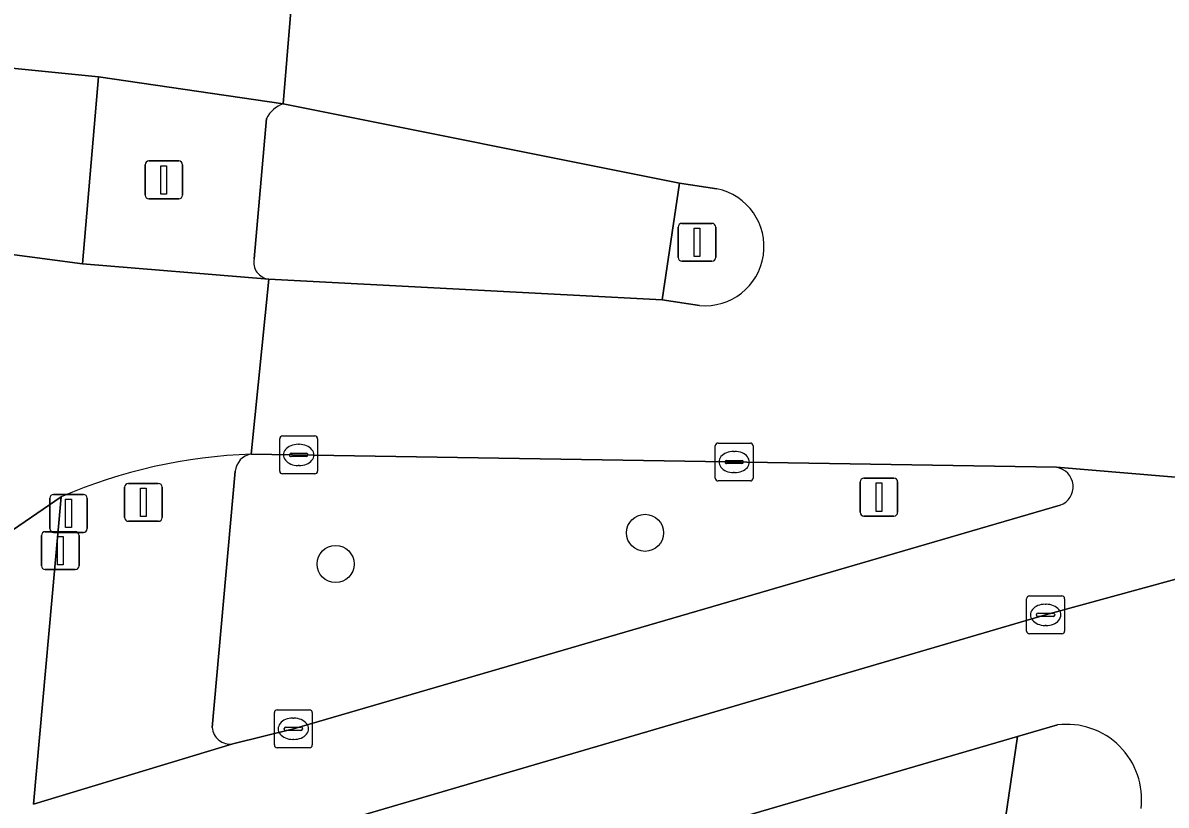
# Model space of a CAD drawing. Extents: x 163008 to 163854, y 382777 to 383982.
# Drawn here: x 163201.11 to 163231.27, y 383251.53 to 383272.16 of the extents above; entities that cross this region are included whole.
import ezdxf

# ---------------------------------------------------------------- set-up
doc = ezdxf.new("R2010")
doc.units = 0
for name, color, linetype in [('IMGEO_Boom', 7, 'Continuous'), ('IMGEO_Drukknoppaal', 7, 'Continuous'), ('IMGEO_Fietspad_gesloten', 7, 'Continuous'), ('IMGEO_Fietspad_open', 7, 'Continuous'), ('IMGEO_Groenvoorziening', 7, 'Continuous'), ('IMGEO_Kolk', 7, 'Continuous'), ('IMGEO_Lichtmast', 7, 'Continuous'), ('IMGEO_Rijbaan_lokaal_gesloten', 7, 'Continuous'), ('IMGEO_Verkeersbordpaal', 7, 'Continuous'), ('IMGEO_Verkeerseiland_gesloten', 7, 'Continuous'), ('IMGEO_Verkeerseiland_groen', 7, 'Continuous'), ('IMGEO_Verkeerseiland_open', 7, 'Continuous'), ('IMGEO_Verkeersregelinstallatiepaal', 7, 'Continuous'), ('IMGEO_Voetpad_open', 7, 'Continuous')]:
    doc.layers.add(name, color=color, linetype=linetype)

msp = doc.modelspace()

# ---------------------------------------------------------------- linework, layer by layer
at = {"layer": 'IMGEO_Boom'}
for centre in [(163217.523, 383258.713), (163209.358, 383257.89)]:
    msp.add_circle(centre, 0.489, dxfattribs=at)
at = {"layer": 'IMGEO_Drukknoppaal'}
for p, q in [((163201.698, 383258.743), (163202.488, 383258.743)), ((163202.488, 383258.743), (163201.698, 383258.743)), ((163201.598, 383257.843), (163201.598, 383258.643)), ((163201.598, 383258.643), (163201.598, 383257.843)), ((163202.588, 383258.643), (163202.588, 383257.843)), ((163202.588, 383257.843), (163202.588, 383258.643)), ((163202.488, 383257.743), (163201.698, 383257.743)), ((163201.698, 383257.743), (163202.488, 383257.743))]:
    msp.add_line(p, q, dxfattribs=at)
msp.add_lwpolyline([(163202.018, 383258.618), (163202.168, 383258.618), (163202.168, 383257.868), (163202.018, 383257.868), (163202.018, 383258.618)], dxfattribs=at)
for centre, start, end in [((163201.698, 383258.643), 90, 180), ((163201.698, 383258.643), 90, 180), ((163202.488, 383258.643), 0, 90), ((163202.488, 383258.643), 360, 90), ((163201.698, 383257.843), 180, 270), ((163201.698, 383257.843), 180, 270), ((163202.488, 383257.843), 270, 0), ((163202.488, 383257.843), 270, 0)]:
    msp.add_arc(centre, 0.1, start, end, dxfattribs=at)
at = {"layer": 'IMGEO_Fietspad_gesloten'}
for points in [[(163228.092, 383256.549), (163239.047, 383259.544), (163228.376, 383260.441)], [(163228.473, 383259.44), (163208.243, 383253.544), (163206.644, 383253.146), (163201.384, 383251.559), (163202.119, 383259.664), (163200.526, 383258.574), (163199.166, 383257.21), (163197.655, 383255.103)], [(163203.537, 383249.349), (163203.99, 383249.482), (163205.576, 383249.947), (163228.092, 383256.549)]]:
    msp.add_lwpolyline(points, dxfattribs=at)
msp.add_arc((163228.3, 383259.928), 0.518, 289.4745, 81.5952, dxfattribs=at)
at = {"layer": 'IMGEO_Fietspad_open'}
msp.add_lwpolyline([(163199.019, 383266.295), (163202.676, 383265.804), (163203.098, 383270.743), (163199.484, 383271.101)], dxfattribs=at)
at = {"layer": 'IMGEO_Groenvoorziening'}
msp.add_lwpolyline([(163228.403, 383253.646), (163227.35, 383253.339), (163225.919, 383243.594), (163205.111, 383246.846), (163204.533, 383246.677)], dxfattribs=at)
msp.add_lwpolyline([(163205.111, 383246.846), (163225.919, 383243.594), (163227.35, 383253.339)], close=True, dxfattribs=at)
msp.add_arc((163228.649, 383251.686), 1.975, 353.0162, 97.1658, dxfattribs=at)
at = {"layer": 'IMGEO_Kolk'}
for p, q in [((163207.882, 383260.342), (163207.882, 383261.194)), ((163207.957, 383261.268), (163208.809, 383261.268)), ((163208.883, 383261.194), (163208.883, 383260.342)), ((163208.37, 383261.048), (163208.395, 383261.048)), ((163219.374, 383260.156), (163219.374, 383261.008)), ((163219.449, 383261.082), (163220.301, 383261.082)), ((163219.862, 383260.862), (163219.887, 383260.862)), ((163220.375, 383261.008), (163220.375, 383260.156)), ((163208.141, 383260.762), (163208.141, 383260.774)), ((163208.579, 383260.725), (163208.181, 383260.725)), ((163208.184, 383260.811), (163208.582, 383260.811)), ((163208.625, 383260.774), (163208.625, 383260.762)), ((163219.633, 383260.576), (163219.633, 383260.588)), ((163220.071, 383260.539), (163219.673, 383260.539)), ((163219.676, 383260.625), (163220.074, 383260.625)), ((163220.117, 383260.588), (163220.117, 383260.576)), ((163208.809, 383260.268), (163207.957, 383260.268)), ((163208.393, 383260.488), (163208.368, 383260.488)), ((163219.885, 383260.302), (163219.86, 383260.302)), ((163220.301, 383260.082), (163219.449, 383260.082)), ((163227.591, 383256.123), (163227.591, 383256.975)), ((163227.666, 383257.049), (163228.518, 383257.049)), ((163228.592, 383256.975), (163228.592, 383256.123)), ((163228.079, 383256.829), (163228.104, 383256.829)), ((163227.85, 383256.543), (163227.85, 383256.555)), ((163228.288, 383256.506), (163227.89, 383256.506)), ((163227.893, 383256.592), (163228.291, 383256.592)), ((163228.334, 383256.555), (163228.334, 383256.543)), ((163228.518, 383256.049), (163227.666, 383256.049)), ((163228.102, 383256.269), (163228.077, 383256.269)), ((163207.742, 383253.118), (163207.742, 383253.97)), ((163207.817, 383254.044), (163208.669, 383254.044)), ((163208.743, 383253.97), (163208.743, 383253.118)), ((163208.23, 383253.824), (163208.255, 383253.824)), ((163208.001, 383253.538), (163208.001, 383253.55)), ((163208.439, 383253.501), (163208.041, 383253.501)), ((163208.044, 383253.587), (163208.442, 383253.587)), ((163208.485, 383253.55), (163208.485, 383253.538)), ((163208.669, 383253.044), (163207.817, 383253.044)), ((163208.253, 383253.264), (163208.228, 383253.264))]:
    msp.add_line(p, q, dxfattribs=at)
for points in [[(163207.882, 383260.342), (163207.882, 383261.194)], [(163207.957, 383261.268), (163208.809, 383261.268)], [(163208.883, 383261.194), (163208.883, 383260.342)], [(163219.374, 383260.156), (163219.374, 383261.008)], [(163219.449, 383261.082), (163220.301, 383261.082)], [(163220.375, 383261.008), (163220.375, 383260.156)], [(163208.809, 383260.268), (163207.957, 383260.268)], [(163220.301, 383260.082), (163219.449, 383260.082)], [(163227.591, 383256.123), (163227.591, 383256.975)], [(163227.666, 383257.049), (163228.518, 383257.049)], [(163228.592, 383256.975), (163228.592, 383256.123)], [(163228.518, 383256.049), (163227.666, 383256.049)], [(163207.742, 383253.118), (163207.742, 383253.97)], [(163207.817, 383254.044), (163208.669, 383254.044)], [(163208.743, 383253.97), (163208.743, 383253.118)], [(163208.669, 383253.044), (163207.817, 383253.044)]]:
    msp.add_lwpolyline(points, dxfattribs=at)
for centre, radius, start, end in [((163207.959, 383261.192), 0.0765, 91.552, 178.448), ((163207.959, 383261.192), 0.0765, 91.552, 178.448), ((163208.807, 383261.192), 0.0765, 1.552, 88.448), ((163208.807, 383261.192), 0.0765, 1.552, 88.448), ((163219.451, 383261.006), 0.0765, 91.552, 178.448), ((163219.451, 383261.006), 0.0765, 91.552, 178.448), ((163220.299, 383261.006), 0.0765, 1.552, 88.448), ((163220.299, 383261.006), 0.0765, 1.552, 88.448), ((163208.181, 383260.771), 0.0403, 85.8775, 175.7526), ((163208.178, 383260.761), 0.0366, 178.938, 274.7102), ((163208.582, 383260.768), 0.043, 264.8664, 352.4533), ((163208.586, 383260.773), 0.0386, 1.7309, 96.639), ((163219.673, 383260.585), 0.0403, 85.8775, 175.7526), ((163219.67, 383260.575), 0.0366, 178.938, 274.7102), ((163220.074, 383260.582), 0.043, 264.8664, 352.4533), ((163220.078, 383260.587), 0.0386, 1.7309, 96.639), ((163207.959, 383260.344), 0.0765, 181.552, 268.448), ((163207.959, 383260.344), 0.0765, 181.552, 268.448), ((163208.807, 383260.344), 0.0765, 271.552, 358.448), ((163208.807, 383260.344), 0.0765, 271.552, 358.448), ((163219.451, 383260.158), 0.0765, 181.552, 268.448), ((163219.451, 383260.158), 0.0765, 181.552, 268.448), ((163220.299, 383260.158), 0.0765, 271.552, 358.448), ((163220.299, 383260.158), 0.0765, 271.552, 358.448), ((163227.668, 383256.973), 0.0765, 91.552, 178.448), ((163227.668, 383256.973), 0.0765, 91.552, 178.448), ((163228.516, 383256.973), 0.0765, 1.552, 88.448), ((163228.516, 383256.973), 0.0765, 1.552, 88.448), ((163227.89, 383256.552), 0.0403, 85.8775, 175.7526), ((163227.887, 383256.542), 0.0366, 178.938, 274.7102), ((163228.291, 383256.549), 0.043, 264.8664, 352.4533), ((163228.295, 383256.554), 0.0386, 1.7309, 96.639), ((163227.668, 383256.125), 0.0765, 181.552, 268.448), ((163227.668, 383256.125), 0.0765, 181.552, 268.448), ((163228.516, 383256.125), 0.0765, 271.552, 358.448), ((163228.516, 383256.125), 0.0765, 271.552, 358.448), ((163207.819, 383253.968), 0.0765, 91.552, 178.448), ((163207.819, 383253.968), 0.0765, 91.552, 178.448), ((163208.667, 383253.968), 0.0765, 1.552, 88.448), ((163208.667, 383253.968), 0.0765, 1.552, 88.448), ((163208.041, 383253.547), 0.0403, 85.8775, 175.7526), ((163208.038, 383253.537), 0.0366, 178.938, 274.7102), ((163208.442, 383253.544), 0.043, 264.8664, 352.4533), ((163208.446, 383253.549), 0.0386, 1.7309, 96.639), ((163207.819, 383253.12), 0.0765, 181.552, 268.448), ((163207.819, 383253.12), 0.0765, 181.552, 268.448), ((163208.667, 383253.12), 0.0765, 271.552, 358.448), ((163208.667, 383253.12), 0.0765, 271.552, 358.448)]:
    msp.add_arc(centre, radius, start, end, dxfattribs=at)
for centre, major_axis, ratio, start_param, end_param in [((163208.369, 383260.768), (-0.387, 0.002), 0.722429, 4.712389, 7.853982), ((163208.394, 383260.768), (-0.39, 0.002), 0.717154, 1.570796, 4.712389), ((163219.861, 383260.582), (-0.387, 0.002), 0.722429, 4.712389, 7.853982), ((163219.886, 383260.582), (-0.39, 0.002), 0.717154, 1.570796, 4.712389), ((163228.078, 383256.549), (-0.387, 0.002), 0.722429, 4.712389, 7.853982), ((163228.103, 383256.549), (-0.39, 0.002), 0.717154, 1.570796, 4.712389), ((163208.229, 383253.544), (-0.387, 0.002), 0.722429, 4.712389, 7.853982), ((163208.254, 383253.544), (-0.39, 0.002), 0.717154, 1.570796, 4.712389)]:
    msp.add_ellipse(centre, major_axis=major_axis, ratio=ratio, start_param=start_param, end_param=end_param, dxfattribs=at)
at = {"layer": 'IMGEO_Lichtmast'}
for p, q in [((163218.496, 383266.876), (163219.286, 383266.876)), ((163219.286, 383266.876), (163218.496, 383266.876)), ((163218.396, 383265.976), (163218.396, 383266.776)), ((163218.396, 383266.776), (163218.396, 383265.976)), ((163219.386, 383266.776), (163219.386, 383265.976)), ((163219.386, 383265.976), (163219.386, 383266.776)), ((163219.286, 383265.876), (163218.496, 383265.876)), ((163218.496, 383265.876), (163219.286, 383265.876))]:
    msp.add_line(p, q, dxfattribs=at)
msp.add_lwpolyline([(163218.816, 383266.751), (163218.966, 383266.751), (163218.966, 383266.001), (163218.816, 383266.001), (163218.816, 383266.751)], dxfattribs=at)
for centre, start, end in [((163218.496, 383266.776), 90, 180), ((163218.496, 383266.776), 90, 180), ((163219.286, 383266.776), 0, 90), ((163219.286, 383266.776), 360, 90), ((163218.496, 383265.976), 180, 270), ((163218.496, 383265.976), 180, 270), ((163219.286, 383265.976), 270, 0), ((163219.286, 383265.976), 270, 0)]:
    msp.add_arc(centre, 0.1, start, end, dxfattribs=at)
at = {"layer": 'IMGEO_Rijbaan_lokaal_gesloten'}
msp.add_lwpolyline([(163208.533, 383276.844), (163203.137, 383278.103), (163199.336, 383279.308), (163199.484, 383271.101), (163203.098, 383270.743), (163207.976, 383270.027)], close=True, dxfattribs=at)
for points in [[(163250, 383269.985), (163249.883, 383270.032), (163237.866, 383271.533), (163232.372, 383272.587), (163227.474, 383273.065), (163227.18, 383273.004), (163224.031, 383273.626), (163208.533, 383276.844), (163207.976, 383270.027), (163218.428, 383267.937), (163219.417, 383267.79)], [(163207.596, 383265.404), (163202.676, 383265.804), (163199.019, 383266.295), (163197.655, 383255.103), (163199.166, 383257.21), (163200.526, 383258.574), (163202.119, 383259.664)], [(163207.134, 383260.788), (163207.596, 383265.404)], [(163218.959, 383264.709), (163217.97, 383264.856), (163207.596, 383265.404), (163207.134, 383260.788), (163228.376, 383260.441), (163239.047, 383259.544), (163239.305, 383259.567)]]:
    msp.add_lwpolyline(points, dxfattribs=at)
for centre, radius, start, end in [((163219.102, 383266.262), 1.56, 264.7365, 78.3529), ((163207.587, 383247.018), 13.777, 91.8832, 113.3824)]:
    msp.add_arc(centre, radius, start, end, dxfattribs=at)
at = {"layer": 'IMGEO_Verkeersbordpaal'}
for p, q in [((163223.198, 383259.255), (163223.198, 383260.055)), ((163223.198, 383260.055), (163223.198, 383259.255)), ((163223.298, 383260.155), (163224.088, 383260.155)), ((163224.088, 383260.155), (163223.298, 383260.155)), ((163224.188, 383260.055), (163224.188, 383259.255)), ((163224.188, 383259.255), (163224.188, 383260.055)), ((163224.088, 383259.155), (163223.298, 383259.155)), ((163223.298, 383259.155), (163224.088, 383259.155))]:
    msp.add_line(p, q, dxfattribs=at)
msp.add_lwpolyline([(163223.618, 383260.03), (163223.768, 383260.03), (163223.768, 383259.28), (163223.618, 383259.28), (163223.618, 383260.03)], dxfattribs=at)
for centre, start, end in [((163223.298, 383260.055), 90, 180), ((163223.298, 383260.055), 90, 180), ((163224.088, 383260.055), 0, 90), ((163224.088, 383260.055), 360, 90), ((163223.298, 383259.255), 180, 270), ((163223.298, 383259.255), 180, 270), ((163224.088, 383259.255), 270, 0), ((163224.088, 383259.255), 270, 0)]:
    msp.add_arc(centre, 0.1, start, end, dxfattribs=at)
at = {"layer": 'IMGEO_Verkeerseiland_gesloten'}
for points in [[(163207.596, 383265.404), (163217.97, 383264.856), (163218.428, 383267.937), (163207.976, 383270.027)], [(163207.537, 383269.641), (163207.205, 383265.942)]]:
    msp.add_lwpolyline(points, dxfattribs=at)
for centre, radius, start, end in [((163208.208, 383269.321), 0.743, 108.1694, 154.479), ((163207.65, 383265.855), 0.454, 168.8839, 263.1329)]:
    msp.add_arc(centre, radius, start, end, dxfattribs=at)
at = {"layer": 'IMGEO_Verkeerseiland_groen'}
for points in [[(163228.376, 383260.441), (163207.134, 383260.788)], [(163206.708, 383260.337), (163206.104, 383253.582)], [(163206.644, 383253.146), (163208.243, 383253.544), (163228.473, 383259.44)]]:
    msp.add_lwpolyline(points, dxfattribs=at)
for centre, radius, start, end in [((163207.208, 383260.291), 0.502, 98.512, 174.7537), ((163228.3, 383259.928), 0.518, 289.4745, 81.5952), ((163206.573, 383253.611), 0.47, 183.5264, 278.6383)]:
    msp.add_arc(centre, radius, start, end, dxfattribs=at)
at = {"layer": 'IMGEO_Verkeerseiland_open'}
msp.add_lwpolyline([(163219.417, 383267.79), (163218.428, 383267.937), (163217.97, 383264.856), (163218.959, 383264.709)], dxfattribs=at)
msp.add_arc((163219.102, 383266.262), 1.56, 264.7365, 78.3529, dxfattribs=at)
at = {"layer": 'IMGEO_Verkeersregelinstallatiepaal'}
for p, q in [((163204.33, 383267.621), (163204.33, 383268.421)), ((163204.33, 383268.421), (163204.33, 383267.621)), ((163204.43, 383268.521), (163205.22, 383268.521)), ((163205.22, 383268.521), (163204.43, 383268.521)), ((163205.32, 383268.421), (163205.32, 383267.621)), ((163205.32, 383267.621), (163205.32, 383268.421)), ((163205.22, 383267.521), (163204.43, 383267.521)), ((163204.43, 383267.521), (163205.22, 383267.521)), ((163203.89, 383260.017), (163204.68, 383260.017)), ((163204.68, 383260.017), (163203.89, 383260.017)), ((163201.915, 383259.725), (163202.705, 383259.725)), ((163202.705, 383259.725), (163201.915, 383259.725)), ((163203.79, 383259.117), (163203.79, 383259.917)), ((163203.79, 383259.917), (163203.79, 383259.117)), ((163204.78, 383259.917), (163204.78, 383259.117)), ((163204.78, 383259.117), (163204.78, 383259.917)), ((163201.815, 383258.825), (163201.815, 383259.625)), ((163201.815, 383259.625), (163201.815, 383258.825)), ((163202.805, 383259.625), (163202.805, 383258.825)), ((163202.805, 383258.825), (163202.805, 383259.625)), ((163204.68, 383259.017), (163203.89, 383259.017)), ((163203.89, 383259.017), (163204.68, 383259.017)), ((163202.705, 383258.725), (163201.915, 383258.725)), ((163201.915, 383258.725), (163202.705, 383258.725))]:
    msp.add_line(p, q, dxfattribs=at)
for points in [[(163204.75, 383268.396), (163204.9, 383268.396), (163204.9, 383267.646), (163204.75, 383267.646), (163204.75, 383268.396)], [(163204.21, 383259.892), (163204.36, 383259.892), (163204.36, 383259.142), (163204.21, 383259.142), (163204.21, 383259.892)], [(163202.235, 383259.6), (163202.385, 383259.6), (163202.385, 383258.85), (163202.235, 383258.85), (163202.235, 383259.6)]]:
    msp.add_lwpolyline(points, dxfattribs=at)
for centre, start, end in [((163204.43, 383268.421), 90, 180), ((163204.43, 383268.421), 90, 180), ((163205.22, 383268.421), 0, 90), ((163205.22, 383268.421), 360, 90), ((163204.43, 383267.621), 180, 270), ((163204.43, 383267.621), 180, 270), ((163205.22, 383267.621), 270, 0), ((163205.22, 383267.621), 270, 0), ((163203.89, 383259.917), 90, 180), ((163203.89, 383259.917), 90, 180), ((163204.68, 383259.917), 0, 90), ((163204.68, 383259.917), 360, 90), ((163201.915, 383259.625), 90, 180), ((163201.915, 383259.625), 90, 180), ((163202.705, 383259.625), 0, 90), ((163202.705, 383259.625), 360, 90), ((163203.89, 383259.117), 180, 270), ((163203.89, 383259.117), 180, 270), ((163204.68, 383259.117), 270, 0), ((163204.68, 383259.117), 270, 0), ((163201.915, 383258.825), 180, 270), ((163201.915, 383258.825), 180, 270), ((163202.705, 383258.825), 270, 0), ((163202.705, 383258.825), 270, 0)]:
    msp.add_arc(centre, 0.1, start, end, dxfattribs=at)
at = {"layer": 'IMGEO_Voetpad_open'}
for points in [[(163207.976, 383270.027), (163203.098, 383270.743), (163202.676, 383265.804), (163207.596, 383265.404)], [(163207.205, 383265.942), (163207.537, 383269.641)], [(163206.104, 383253.582), (163206.708, 383260.337)], [(163202.119, 383259.664), (163201.384, 383251.559), (163206.644, 383253.146)], [(163239.305, 383259.567), (163239.047, 383259.544), (163228.092, 383256.549), (163205.576, 383249.947), (163203.99, 383249.482), (163203.687, 383245.689)], [(163204.533, 383246.677), (163205.111, 383246.846), (163227.35, 383253.339), (163228.403, 383253.646)]]:
    msp.add_lwpolyline(points, dxfattribs=at)
for centre, radius, start, end in [((163208.208, 383269.321), 0.743, 108.1694, 154.479), ((163207.65, 383265.855), 0.454, 168.8839, 263.1329), ((163207.587, 383247.018), 13.777, 91.8832, 113.3824), ((163207.208, 383260.291), 0.502, 98.512, 174.7537), ((163228.649, 383251.686), 1.975, 353.0162, 97.1658), ((163206.573, 383253.611), 0.47, 183.5264, 278.6383)]:
    msp.add_arc(centre, radius, start, end, dxfattribs=at)

doc.saveas('drawing.dxf')
